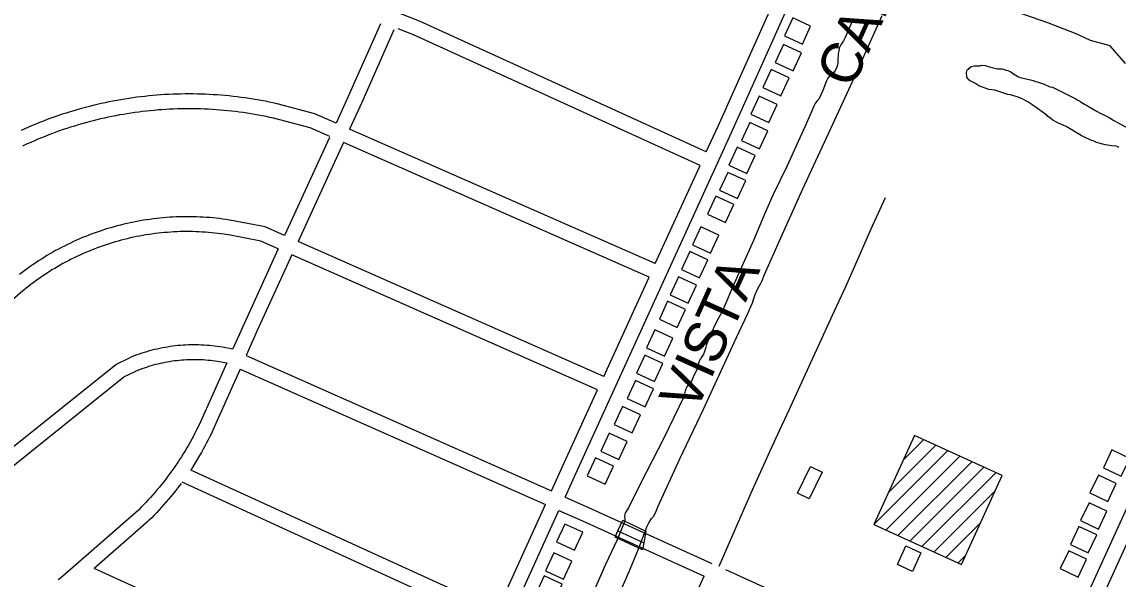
# Model space of a CAD drawing. Extents: x 3677843 to 3715951, y 511991 to 537744.
# Drawn here: x 3710825 to 3713040, y 532323 to 533449 of the extents above; entities that cross this region are included whole.
import ezdxf

# ---------------------------------------------------------------- set-up
doc = ezdxf.new("R2010")
doc.units = 0
for name, color, linetype in [('V-BLDG-OTLN', 7, 'Continuous'), ('V-BRDG-OTLN', 7, 'Continuous'), ('V-RIVR-IDEN', 7, 'Continuous'), ('V-ROAD-CNTR', 7, 'Continuous'), ('V-SITE-VEGE', 7, 'Continuous'), ('V-TOPO-SHOR', 7, 'Continuous')]:
    doc.layers.add(name, color=color, linetype=linetype)

msp = doc.modelspace()

# ---------------------------------------------------------------- linework, layer by layer
at = {"layer": 'V-BLDG-OTLN'}
for p, q in [((3712576.3, 532498.1), (3712672.1, 532593.8)), ((3712606, 532563.1), (3712647.8, 532604.9)), ((3712546.6, 532433), (3712696.3, 532582.7)), ((3712570.8, 532421.9), (3712720.6, 532571.6)), ((3712595.1, 532410.8), (3712744.9, 532560.6)), ((3712619.4, 532399.7), (3712769.1, 532549.5)), ((3712643.6, 532388.6), (3712793.4, 532538.4)), ((3712667.9, 532377.5), (3712791.5, 532501.1)), ((3712692.2, 532366.4), (3712761.7, 532436)), ((3712716.4, 532355.4), (3712732, 532370.9))]:
    msp.add_line(p, q, dxfattribs=at)
for points in [[(3712382.5, 533457.7), (3712365.7, 533421.4), (3712402, 533404.6), (3712418.8, 533441)], [(3712364, 533403.7), (3712347.3, 533367.4), (3712383.6, 533350.6), (3712400.3, 533387)], [(3712338.9, 533353), (3712322.2, 533316.7), (3712358.5, 533299.9), (3712375.3, 533336.2)], [(3712314.7, 533299.4), (3712297.9, 533263.1), (3712334.3, 533246.4), (3712351, 533282.7)], [(3712295.7, 533246.1), (3712279, 533209.8), (3712315.3, 533193.1), (3712332.1, 533229.4)], [(3712270.4, 533196.1), (3712253.7, 533159.8), (3712290, 533143), (3712306.7, 533179.3)], [(3712251.4, 533145.3), (3712234.6, 533109), (3712270.9, 533092.2), (3712287.7, 533128.5)], [(3712227.4, 533097.1), (3712210.6, 533060.8), (3712247, 533044), (3712263.7, 533080.4)], [(3712196.8, 533035.3), (3712180, 532999), (3712216.3, 532982.2), (3712233.1, 533018.5)], [(3712174.8, 532985), (3712158, 532948.7), (3712194.4, 532931.9), (3712211.1, 532968.2)], [(3712151.8, 532934.2), (3712135, 532897.9), (3712171.3, 532881.1), (3712188.1, 532917.4)], [(3712129.7, 532885), (3712113, 532848.7), (3712149.3, 532831.9), (3712166.1, 532868.2)], [(3712103.8, 532827), (3712087, 532790.7), (3712123.3, 532773.9), (3712140.1, 532810.2)], [(3712083.7, 532775.6), (3712066.9, 532739.3), (3712103.2, 532722.6), (3712120, 532758.9)], [(3712064.8, 532724.3), (3712048, 532688), (3712084.3, 532671.3), (3712101.1, 532707.6)], [(3712038.3, 532672), (3712021.5, 532635.6), (3712057.8, 532618.9), (3712074.6, 532655.2)], [(3712011.5, 532617.8), (3711994.8, 532581.5), (3712031.1, 532564.7), (3712047.8, 532601)], [(3712546.6, 532433), (3712723.4, 532352.2), (3712805.9, 532532.7), (3712629, 532613.5)], [(3713046.6, 532531), (3713063.8, 532567), (3713027.7, 532584.3), (3713010.5, 532548.2)], [(3711984.1, 532567.8), (3711967.4, 532531.5), (3712003.7, 532514.7), (3712020.4, 532551)], [(3712442.4, 532538.9), (3712415.9, 532485.1), (3712392.1, 532496.7), (3712418.5, 532550.6)], [(3713019.2, 532479.9), (3713036.4, 532516), (3713000.3, 532533.3), (3712983.1, 532497.2)], [(3713000.2, 532424), (3713017.5, 532460.1), (3712981.4, 532477.3), (3712964.1, 532441.3)], [(3711922.2, 532434.3), (3711905.5, 532398), (3711941.8, 532381.2), (3711958.5, 532417.5)], [(3712979.8, 532376), (3712997.1, 532412.1), (3712961, 532429.3), (3712943.7, 532393.2)], [(3711899.7, 532376), (3711882.9, 532339.7), (3711919.2, 532323), (3711936, 532359.3)], [(3712641.8, 532376.3), (3712624.9, 532338.5), (3712594.3, 532352.2), (3712611.1, 532390)], [(3712959.2, 532327), (3712976.5, 532363.1), (3712940.4, 532380.3), (3712923.1, 532344.3)], [(3711880, 532329.2), (3711863.2, 532292.9), (3711899.5, 532276.1), (3711916.3, 532312.4)]]:
    msp.add_lwpolyline(points, close=True, dxfattribs=at)
at = {"layer": 'V-BRDG-OTLN'}
msp.add_lwpolyline([(3712079.1, 532382.4), (3712023.6, 532407.9), (3712029.3, 532420.3), (3712039.2, 532441.9), (3712086, 532420.1), (3712081.6, 532396)], close=True, dxfattribs=at)
msp.add_lwpolyline([(3712029.3, 532420.3), (3712081.6, 532396), (3712081.6, 532396)], dxfattribs=at)
at = {"layer": 'V-ROAD-CNTR'}
for points in [[(3711922.6, 532488.9), (3711948.2, 532545.5), (3712258.9, 533226), (3712313.4, 533347.1), (3712465.9, 533688), (3712634.4, 534062)], [(3712207.9, 533186.5), (3712231.6, 533238.4), (3712286, 533359.4), (3712400.5, 533615.2)], [(3712207.9, 533186.5), (3711628.2, 533450.9), (3711590.9, 533465.7)], [(3711549.3, 533445.7), (3711484.3, 533298.6), (3711459.6, 533244.8)], [(3712195.5, 533159.2), (3711616.4, 533423.3), (3711585.2, 533435.7)], [(3711576.6, 533433.3), (3711511.6, 533286.3), (3711487, 533232.7)], [(3711340.1, 533284), (3711332.2, 533285.7), (3711324.3, 533287.4), (3711316.3, 533289), (3711308.3, 533290.5), (3711300.3, 533291.9), (3711292.2, 533293.3), (3711284.2, 533294.5), (3711276.1, 533295.7), (3711268.1, 533296.8), (3711260, 533297.8), (3711251.9, 533298.8), (3711243.8, 533299.7), (3711235.7, 533300.4), (3711227.6, 533301.1), (3711219.5, 533301.8), (3711211.4, 533302.3), (3711203.2, 533302.7), (3711195.1, 533303.1), (3711187, 533303.4), (3711178.8, 533303.6), (3711170.7, 533303.8), (3711162.5, 533303.8), (3711154.4, 533303.8), (3711146.3, 533303.7), (3711138.1, 533303.5), (3711130, 533303.2), (3711121.9, 533302.8), (3711113.7, 533302.4), (3711105.6, 533301.9), (3711097.5, 533301.3), (3711089.4, 533300.6), (3711081.3, 533299.8), (3711073.2, 533299), (3711065.1, 533298), (3711057, 533297), (3711048.9, 533296), (3711040.9, 533294.8), (3711032.8, 533293.5), (3711024.8, 533292.2), (3711016.8, 533290.8), (3711008.8, 533289.3), (3711000.8, 533287.7), (3710992.8, 533286.1), (3710984.9, 533284.3), (3710976.9, 533282.5), (3710969, 533280.6), (3710961.1, 533278.7), (3710953.3, 533276.6), (3710945.4, 533274.5), (3710937.6, 533272.3), (3710929.7, 533270), (3710922, 533267.7), (3710914.2, 533265.2), (3710906.4, 533262.7), (3710898.7, 533260.1), (3710891, 533257.4), (3710883.4, 533254.7), (3710875.7, 533251.9), (3710868.1, 533249), (3710860.6, 533246), (3710853, 533242.9), (3710845.5, 533239.8), (3710838, 533236.6), (3710830.6, 533233.3), (3710823.1, 533230)], [(3711459.6, 533244.8), (3711417.1, 533263.5), (3711340.7, 533283.8)], [(3711333.7, 533254.7), (3711325.9, 533256.4), (3711318.3, 533258), (3711310.6, 533259.5), (3711302.9, 533261), (3711295.1, 533262.4), (3711287.4, 533263.7), (3711279.7, 533264.9), (3711271.9, 533266), (3711264.1, 533267.1), (3711256.4, 533268.1), (3711248.6, 533269), (3711240.8, 533269.8), (3711233, 533270.6), (3711225.2, 533271.2), (3711217.4, 533271.8), (3711209.5, 533272.3), (3711201.7, 533272.8), (3711193.9, 533273.1), (3711186, 533273.4), (3711178.2, 533273.6), (3711170.4, 533273.8), (3711162.5, 533273.8), (3711154.7, 533273.8), (3711146.8, 533273.7), (3711139, 533273.5), (3711131.2, 533273.2), (3711123.3, 533272.9), (3711115.5, 533272.4), (3711107.7, 533271.9), (3711099.9, 533271.4), (3711092, 533270.7), (3711084.2, 533270), (3711076.4, 533269.2), (3711068.7, 533268.3), (3711060.9, 533267.3), (3711053.1, 533266.2), (3711045.3, 533265.1), (3711037.6, 533263.9), (3711029.9, 533262.6), (3711022.1, 533261.3), (3711014.4, 533259.8), (3711006.7, 533258.3), (3710999.1, 533256.7), (3710991.4, 533255.1), (3710983.8, 533253.3), (3710976.1, 533251.5), (3710968.5, 533249.6), (3710960.9, 533247.6), (3710953.4, 533245.6), (3710945.8, 533243.5), (3710938.3, 533241.3), (3710930.8, 533239), (3710923.3, 533236.6), (3710915.9, 533234.2), (3710908.4, 533231.7), (3710901, 533229.1), (3710893.6, 533226.5), (3710886.3, 533223.8), (3710879, 533221), (3710871.7, 533218.1), (3710864.4, 533215.2), (3710857.2, 533212.2), (3710850, 533209.1), (3710842.8, 533205.9), (3710835.6, 533202.7), (3710828.5, 533199.4), (3710825.8, 533198.1)], [(3711446.8, 533217.7), (3711407.1, 533235.1), (3711333, 533254.9)], [(3711446.4, 533216), (3711355.5, 533017.8)], [(3712104.9, 532960.8), (3711487, 533232.7)], [(3711474.5, 533205.5), (3711383, 533005.7)], [(3712092.4, 532933.6), (3711474.5, 533205.5)], [(3712104.9, 532960.8), (3712195.5, 533159.2)], [(3712569.5, 533094), (3712540.2, 533030.6), (3712527.6, 533001.3), (3712514.9, 532972), (3712502, 532942.9), (3712488.9, 532913.8), (3712475.6, 532884.9), (3712462.2, 532856), (3712433, 532792.7), (3712404.1, 532729.4), (3712375.4, 532666), (3712355.7, 532623.8), (3712336.2, 532581.6), (3712297.7, 532496.8), (3712233.2, 532348.2)], [(3712871.3, 532062.1), (3712922.3, 532169.2), (3713155.4, 532680.5), (3713331.1, 533066.7)], [(3711244.3, 533048.9), (3711237.7, 533049.9), (3711231, 533050.8), (3711224.4, 533051.7), (3711217.7, 533052.4), (3711211, 533053.1), (3711204.3, 533053.7), (3711197.6, 533054.2), (3711190.9, 533054.7), (3711184.1, 533055), (3711177.4, 533055.3), (3711170.7, 533055.4), (3711164, 533055.5), (3711157.2, 533055.6), (3711150.5, 533055.5), (3711143.8, 533055.4), (3711137.1, 533055.1), (3711130.3, 533054.8), (3711123.6, 533054.4), (3711116.9, 533053.9), (3711110.2, 533053.4), (3711103.5, 533052.8), (3711096.8, 533052), (3711090.1, 533051.2), (3711083.5, 533050.3), (3711076.8, 533049.4), (3711070.2, 533048.3), (3711063.5, 533047.2), (3711056.9, 533046), (3711050.3, 533044.7), (3711043.7, 533043.3), (3711037.2, 533041.9), (3711030.6, 533040.4), (3711024.1, 533038.7), (3711017.6, 533037.1), (3711011.1, 533035.3), (3711004.6, 533033.4), (3710998.1, 533031.5), (3710991.7, 533029.5), (3710985.3, 533027.4), (3710979, 533025.3), (3710972.6, 533023), (3710966.3, 533020.7), (3710960, 533018.3), (3710953.8, 533015.8), (3710947.5, 533013.3), (3710941.3, 533010.7), (3710935.2, 533008), (3710929, 533005.2), (3710922.9, 533002.3), (3710916.9, 532999.4), (3710910.9, 532996.4), (3710904.9, 532993.3), (3710898.9, 532990.2), (3710893, 532987), (3710887.2, 532983.7), (3710881.3, 532980.3), (3710875.5, 532976.9), (3710869.8, 532973.4), (3710864.1, 532969.8), (3710858.4, 532966.2), (3710852.8, 532962.5), (3710847.3, 532958.7), (3710841.7, 532954.8), (3710836.3, 532950.9), (3710830.8, 532947), (3710825.5, 532942.9), (3710820.1, 532938.8)], [(3711355.5, 533017.8), (3711316.6, 533035), (3711244.9, 533048.8)], [(3712900.3, 532053.2), (3712949.5, 532156.5), (3713182.7, 532668.1), (3713358.4, 533054.3)], [(3711239.8, 533019.3), (3711233.4, 533020.2), (3711227.1, 533021.1), (3711220.8, 533021.9), (3711214.5, 533022.6), (3711208.2, 533023.3), (3711201.8, 533023.8), (3711195.5, 533024.3), (3711189.1, 533024.7), (3711182.8, 533025), (3711176.4, 533025.3), (3711170.1, 533025.5), (3711163.7, 533025.5), (3711157.3, 533025.6), (3711151, 533025.5), (3711144.6, 533025.4), (3711138.3, 533025.1), (3711131.9, 533024.9), (3711125.6, 533024.5), (3711119.2, 533024), (3711112.9, 533023.5), (3711106.5, 533022.9), (3711100.2, 533022.2), (3711093.9, 533021.5), (3711087.6, 533020.6), (3711081.3, 533019.7), (3711075, 533018.7), (3711068.7, 533017.7), (3711062.5, 533016.5), (3711056.2, 533015.3), (3711050, 533014), (3711043.8, 533012.6), (3711037.6, 533011.2), (3711031.4, 533009.7), (3711025.3, 533008.1), (3711019.1, 533006.4), (3711013, 533004.6), (3711006.9, 533002.8), (3711000.9, 533000.9), (3710994.8, 532998.9), (3710988.8, 532996.9), (3710982.8, 532994.8), (3710976.8, 532992.6), (3710970.9, 532990.3), (3710965, 532988), (3710959.1, 532985.6), (3710953.2, 532983.1), (3710947.4, 532980.5), (3710941.6, 532977.9), (3710935.8, 532975.2), (3710930.1, 532972.5), (3710924.4, 532969.6), (3710918.7, 532966.7), (3710913.1, 532963.8), (3710907.5, 532960.7), (3710902, 532957.6), (3710896.5, 532954.4), (3710891, 532951.2), (3710885.6, 532947.9), (3710880.2, 532944.5), (3710874.8, 532941.1), (3710869.5, 532937.5), (3710864.3, 532934), (3710859, 532930.3), (3710853.9, 532926.6), (3710848.7, 532922.9), (3710843.6, 532919), (3710838.6, 532915.2), (3710833.6, 532911.2), (3710828.7, 532907.2), (3710826.3, 532905.3)], [(3711343, 532990.5), (3711307.6, 533006.2), (3711239.2, 533019.4)], [(3712000.7, 532732.7), (3711383, 533005.7)], [(3711343, 532990.5), (3711273, 532837.9), (3711251.1, 532788.5)], [(3711370.5, 532978.4), (3711300.4, 532825.5), (3711277.9, 532774.8)], [(3711988.3, 532705.4), (3711370.5, 532978.4)], [(3712000.7, 532732.7), (3712092.4, 532933.6)], [(3710826.6, 532905.5), (3710619.7, 532726.1)], [(3711042.8, 532770.9), (3711047.6, 532772.9), (3711052.6, 532774.9), (3711057.5, 532776.7), (3711062.5, 532778.5), (3711067.6, 532780.2), (3711072.6, 532781.8), (3711077.7, 532783.4), (3711082.8, 532784.8), (3711087.9, 532786.2), (3711093, 532787.5), (3711098.2, 532788.8), (3711103.4, 532789.9), (3711108.6, 532791), (3711113.8, 532791.9), (3711119, 532792.8), (3711124.3, 532793.6), (3711129.5, 532794.4), (3711134.8, 532795), (3711140, 532795.6), (3711145.3, 532796), (3711150.6, 532796.4), (3711155.9, 532796.8), (3711161.2, 532797), (3711166.5, 532797.1), (3711171.8, 532797.2), (3711177.1, 532797.2), (3711182.4, 532797.1), (3711187.7, 532796.9), (3711193, 532796.6), (3711198.3, 532796.2), (3711203.6, 532795.8), (3711208.9, 532795.3), (3711214.1, 532794.7), (3711219.4, 532794), (3711224.6, 532793.2), (3711229.9, 532792.3), (3711251.1, 532788.5)], [(3710715.2, 532513.1), (3710794.5, 532580.3), (3711014.5, 532757.1), (3711042, 532770.6)], [(3711277.9, 532774.8), (3711895.1, 532501.1)], [(3711054.3, 532743.2), (3711058.8, 532745.1), (3711063.3, 532746.9), (3711067.9, 532748.5), (3711072.4, 532750.2), (3711077, 532751.7), (3711081.6, 532753.2), (3711086.2, 532754.6), (3711090.8, 532755.9), (3711095.5, 532757.2), (3711100.2, 532758.4), (3711104.9, 532759.5), (3711109.6, 532760.5), (3711114.3, 532761.5), (3711119.1, 532762.4), (3711123.8, 532763.2), (3711128.6, 532763.9), (3711133.4, 532764.6), (3711138.2, 532765.2), (3711143, 532765.7), (3711147.8, 532766.1), (3711152.6, 532766.5), (3711157.4, 532766.8), (3711162.3, 532767), (3711167.1, 532767.1), (3711171.9, 532767.2), (3711176.7, 532767.2), (3711181.6, 532767.1), (3711186.4, 532766.9), (3711191.2, 532766.6), (3711196, 532766.3), (3711200.9, 532765.9), (3711205.7, 532765.4), (3711210.5, 532764.9), (3711215.2, 532764.3), (3711220, 532763.6), (3711238.7, 532760.5)], [(3711238.7, 532760.5), (3711183.5, 532636.5)], [(3710734.6, 532490.2), (3710813.6, 532557.2), (3711030.7, 532731.7), (3711055.1, 532743.6)], [(3711265.7, 532747.4), (3711210.9, 532624.3)], [(3711265.7, 532747.4), (3711882.7, 532473.8)], [(3711895.1, 532501.1), (3711920.9, 532557.9), (3711988.3, 532705.4)], [(3711183.7, 532636.9), (3711180.7, 532630.6), (3711177.6, 532624.4), (3711174.5, 532618.2), (3711171.4, 532612.1), (3711168.1, 532606), (3711164.8, 532600), (3711161.4, 532594), (3711158, 532588), (3711154.4, 532582.1), (3711150.9, 532576.2), (3711147.2, 532570.4), (3711143.5, 532564.6), (3711139.7, 532558.8), (3711135.9, 532553.1), (3711131.9, 532547.5), (3711128, 532541.8), (3711123.9, 532536.2), (3711119.8, 532530.7), (3711115.6, 532525.2), (3711111.4, 532519.8), (3711107.1, 532514.4), (3711102.8, 532509), (3711098.4, 532503.8), (3711093.9, 532498.5), (3711089.4, 532493.3), (3711084.8, 532488.2), (3711080.1, 532483.1), (3711075.4, 532478.1), (3711070.7, 532473.1), (3711065.9, 532468.2), (3711061, 532463.3), (3711059.6, 532461.9)], [(3711210.8, 532623.9), (3711207.7, 532617.5), (3711204.5, 532611), (3711201.2, 532604.6), (3711197.9, 532598.1), (3711194.5, 532591.8), (3711191, 532585.4), (3711187.5, 532579.1), (3711183.8, 532572.9), (3711166.4, 532543.5)], [(3711785.7, 532260.1), (3711166.4, 532543.5)], [(3711146.4, 532516.3), (3711143.8, 532512.7), (3711139.4, 532506.9), (3711135, 532501.2), (3711130.5, 532495.6), (3711125.9, 532490), (3711121.3, 532484.4), (3711116.6, 532478.9), (3711111.9, 532473.5), (3711107, 532468.1), (3711102.2, 532462.7), (3711097.2, 532457.5), (3711092.2, 532452.2), (3711087.2, 532447.1), (3711082.1, 532442), (3711080.6, 532440.5)], [(3711773.3, 532232.8), (3711148.5, 532518.7)], [(3711922.6, 532488.9), (3711970, 532467.9), (3712219.4, 532354.5)], [(3711060.2, 532462.5), (3710907.6, 532329.1)], [(3711540.3, 531652.1), (3711666.9, 531925.9), (3711910.1, 532461.6)], [(3711785.7, 532260.1), (3711882.7, 532473.8)], [(3711910.1, 532461.6), (3711957.7, 532440.5), (3712203.5, 532328.7)], [(3711080, 532439.9), (3710971, 532344.6)], [(3710908.2, 532329.5), (3710903.2, 532325.5), (3710898.2, 532321.4)], [(3711677.8, 532022.5), (3710971, 532344.6)], [(3711831.3, 531509.7), (3712203.5, 532328.7)], [(3712246.8, 532342), (3712660.5, 532153.9), (3712811.4, 532086.2), (3712849.1, 532069), (3712871.3, 532062.1)]]:
    msp.add_lwpolyline(points, dxfattribs=at)
at = {"layer": 'V-SITE-VEGE'}
for p, q in [((3712898, 533447.5), (3712834, 533469.6)), ((3712955.4, 533425.4), (3712898, 533447.5)), ((3712984.1, 533412.1), (3712955.4, 533425.4)), ((3713023.9, 533401.1), (3712984.1, 533412.1)), ((3713054.8, 533365.7), (3713023.9, 533401.1))]:
    msp.add_line(p, q, dxfattribs=at)
for points in [[(3713042.5, 533195.6), (3713039.7, 533197), (3713036.5, 533198), (3713027.1, 533199.1), (3713018.4, 533200.5), (3713014.9, 533200.8), (3712996.8, 533205.7), (3712989.5, 533208.9), (3712986.7, 533209.9), (3712983.9, 533211.3), (3712973.5, 533215.9), (3712965.5, 533220.1), (3712934.9, 533238.2), (3712928.9, 533240.7), (3712920.9, 533243.8), (3712918.1, 533245.2), (3712908.1, 533251.1), (3712903.5, 533254.6), (3712898.3, 533258.1), (3712896.2, 533260.6), (3712884.4, 533269.3), (3712877.4, 533274.2), (3712865.9, 533282.6), (3712857.6, 533288.1), (3712844.7, 533294.8), (3712836, 533297.9), (3712822.4, 533301.8), (3712817.5, 533302.8), (3712791.1, 533311.2), (3712778.9, 533312.6), (3712759, 533320.3), (3712750.3, 533325.5), (3712745.5, 533328), (3712741.6, 533329.7), (3712738.5, 533332.5), (3712734.7, 533337.8), (3712733.6, 533347.2), (3712735.4, 533352.4), (3712737.5, 533354.1), (3712739.2, 533355.9), (3712743.4, 533359), (3712749, 533360.4), (3712759.1, 533360.4), (3712761.5, 533360.7), (3712765, 533362.1), (3712771.3, 533361.4), (3712780.3, 533358.6), (3712791.1, 533355.8), (3712796.4, 533354.8), (3712801.9, 533354.7), (3712806.1, 533354.4), (3712808.6, 533353.7), (3712813.4, 533351.9), (3712817.3, 533351.2), (3712823.5, 533348.8), (3712828.7, 533344.6), (3712838.8, 533338.7), (3712842.3, 533336.9), (3712863.2, 533332.7), (3712868.4, 533331), (3712873.3, 533328.9), (3712876.4, 533328.2), (3712890.7, 533323.3), (3712901.9, 533318.4), (3712907.8, 533317.3)], [(3712907.8, 533317.3), (3712954.8, 533293.9), (3712959, 533291.1), (3712961.8, 533289.7), (3712965.2, 533286.9), (3712972.2, 533283.5), (3712978.5, 533280), (3712997.6, 533268.4), (3713002.8, 533265.7), (3713008.1, 533263.2), (3713011.2, 533261.5), (3713022.3, 533255.9), (3713031.4, 533250.3), (3713038.7, 533246.1), (3713069.7, 533229.3)]]:
    msp.add_lwpolyline(points, dxfattribs=at)
at = {"layer": 'V-TOPO-SHOR'}
for points in [[(3712020.5, 532265.6), (3712053.8, 532343.2), (3712070.3, 532381.9), (3712088.1, 532430.2), (3712091.5, 532437), (3712094.5, 532441.2), (3712097.4, 532445.3), (3712100.9, 532449.7), (3712104.2, 532454.5), (3712106.9, 532460.6), (3712110.6, 532470.7), (3712154.7, 532566.2), (3712202.4, 532666.6), (3712268.8, 532811.5), (3712291, 532858.5), (3712301.2, 532881.6), (3712304.3, 532890.4), (3712307, 532898.4), (3712309.2, 532904.2), (3712312.2, 532910.4), (3712317.3, 532920), (3712320.7, 532926.6), (3712325.3, 532938.6), (3712358.8, 533012.8), (3712402.7, 533112), (3712459.3, 533233.8), (3712504, 533330.1), (3712563, 533462.2)], [(3712503.4, 533452.6), (3712488.4, 533418.1), (3712485, 533411.2), (3712480.8, 533404.6), (3712478.2, 533400.5), (3712476.7, 533396.1), (3712475.5, 533390.1), (3712474.6, 533385.1), (3712473.4, 533371.4), (3712473.4, 533366.6), (3712472.8, 533362), (3712470.8, 533355.8), (3712468.5, 533351.3), (3712466.3, 533348.1), (3712463.1, 533344.9), (3712459.9, 533342.3), (3712457.2, 533339.8), (3712453.6, 533335.9)], [(3712453.6, 533335.9), (3712450.7, 533330.5), (3712443.4, 533310.8), (3712435.6, 533293.5), (3712431.5, 533289), (3712427.8, 533284.6), (3712424.9, 533279.3), (3712417.8, 533261.9), (3712407.3, 533237.4), (3712393.3, 533208), (3712370.7, 533156.9), (3712343.1, 533100.8), (3712327.3, 533065.5), (3712303.1, 533007.5), (3712282.7, 532960.7), (3712261.5, 532914.4), (3712241, 532866.9), (3712228, 532841.7), (3712216.5, 532817.6), (3712212.9, 532809.7), (3712210.2, 532802.9), (3712208.4, 532797.2), (3712207.1, 532791.9), (3712205.6, 532787.4), (3712204.2, 532782.9), (3712202.1, 532778), (3712199.8, 532773.8), (3712197.5, 532770.4), (3712195.4, 532767.5), (3712193.6, 532763.7), (3712189.1, 532746.6), (3712181.5, 532731), (3712178.4, 532724.6), (3712175.1, 532719.8), (3712171, 532715.1), (3712168.5, 532711.4), (3712166.4, 532707.4), (3712164.9, 532702.6), (3712163.7, 532697.7), (3712163.4, 532695.1), (3712163.4, 532694.1), (3712162.9, 532692.6), (3712121.7, 532606.5), (3712074.9, 532516.4), (3712050.8, 532467), (3712048.1, 532463.3), (3712045.9, 532459.6), (3712044.5, 532457.3), (3712043.6, 532454.9), (3712043, 532452.7), (3712042.7, 532450), (3712042.8, 532447.9), (3712043.4, 532445.6), (3712043.5, 532443.4), (3712043.4, 532440.8), (3712027.9, 532402.6), (3712004.4, 532352.6), (3711967.3, 532268.4)]]:
    msp.add_lwpolyline(points, dxfattribs=at)

# ---------------------------------------------------------------- texts
at = {"layer": 'V-RIVR-IDEN'}
for s, p in [('CANAL', (3712503, 533311.9)), ('VISTA', (3712186, 532656.6))]:
    msp.add_text(s, height=83, rotation=65.7161, dxfattribs=at).set_placement(p)

doc.saveas('drawing.dxf')
